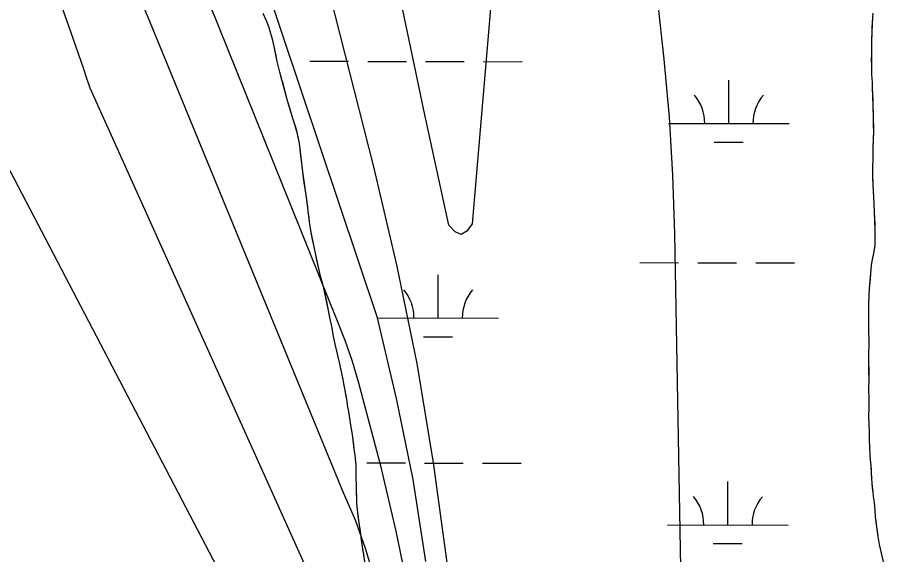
# Model space of a CAD drawing. Extents: x 3172297 to 3210190, y 958463 to 983887.
# Drawn here: x 3198735 to 3199453, y 977262 to 977707 of the extents above; entities that cross this region are included whole.
import ezdxf

# ---------------------------------------------------------------- set-up
doc = ezdxf.new("R2010")
doc.units = 0
for name, color, linetype in [('V-SITE-VEGE', 7, 'Continuous'), ('V-TOPO-DPTH', 7, 'Continuous'), ('V-TOPO-MAJR', 7, 'Continuous'), ('V-TOPO-MINR', 7, 'Continuous'), ('V-WETL-SWMP', 7, 'Continuous')]:
    doc.layers.add(name, color=color, linetype=linetype)

msp = doc.modelspace()

# ---------------------------------------------------------------- linework, layer by layer
at = {"layer": 'V-SITE-VEGE'}
for p, q in [((3198941.75, 977703.37), (3198938.51, 977710.05)), ((3199443.65, 977710.14), (3199443.27, 977706.76)), ((3198943.58, 977697.95), (3198941.75, 977703.37)), ((3199443.27, 977706.76), (3199442.56, 977688.46)), ((3198946.55, 977687.51), (3198943.58, 977697.95)), ((3198947.69, 977682.64), (3198946.55, 977687.51)), ((3199442.56, 977688.46), (3199442.61, 977677.14)), ((3198950.25, 977670.12), (3198947.69, 977682.64)), ((3199442.61, 977677.14), (3199442.44, 977671.37)), ((3198952.52, 977661.21), (3198950.25, 977670.12)), ((3199442.44, 977671.37), (3199442.45, 977667.4)), ((3199442.45, 977667.4), (3199442.67, 977663.22)), ((3198958.9, 977637.56), (3198952.52, 977661.21)), ((3199442.67, 977663.22), (3199442.69, 977659.25)), ((3199442.69, 977659.25), (3199443.12, 977652.69)), ((3199443.12, 977652.69), (3199443.13, 977648.71)), ((3199443.13, 977648.71), (3199444.03, 977625.86)), ((3198963, 977623.65), (3198958.9, 977637.56)), ((3198964.41, 977619.61), (3198963, 977623.65)), ((3199444.03, 977625.86), (3199444.09, 977611.94)), ((3198966.96, 977610.29), (3198964.41, 977619.61)), ((3198968.52, 977603.75), (3198966.96, 977610.29)), ((3199444.09, 977611.94), (3199443.76, 977598.42)), ((3198969.24, 977598.19), (3198968.52, 977603.75)), ((3198971.42, 977578.69), (3198969.24, 977598.19)), ((3199443.78, 977593.66), (3199443.6, 977587.49)), ((3199443.76, 977598.42), (3199443.78, 977593.66)), ((3199443.6, 977587.49), (3199443.42, 977584.31)), ((3198974.15, 977559.48), (3198971.42, 977578.69)), ((3199443.42, 977584.31), (3199443.46, 977574.97)), ((3199443.46, 977574.97), (3199444.14, 977557.28)), ((3198974.86, 977555.44), (3198974.15, 977559.48)), ((3199444.14, 977557.28), (3199444.56, 977552.51)), ((3198977.04, 977537.21), (3198974.86, 977555.44)), ((3199444.56, 977552.51), (3199444.79, 977545.16)), ((3199444.79, 977545.16), (3199445.45, 977530.85)), ((3198978.18, 977530.24), (3198977.04, 977537.21)), ((3198980.75, 977516.6), (3198978.18, 977530.24)), ((3199445.45, 977530.85), (3199445.47, 977526.08)), ((3199445.47, 977526.08), (3199445.29, 977521.7)), ((3199445.29, 977521.7), (3199445.31, 977517.93)), ((3198982.17, 977510.06), (3198980.75, 977516.6)), ((3199445.31, 977517.93), (3199444.54, 977512.75)), ((3198985.16, 977496.29), (3198982.17, 977510.06)), ((3199444.54, 977512.75), (3199442.98, 977504.79)), ((3199442.4, 977501.01), (3199440.7, 977482.12)), ((3199442.98, 977504.79), (3199442.4, 977501.01)), ((3198986.15, 977492.25), (3198985.16, 977496.29)), ((3198988.13, 977485.57), (3198986.15, 977492.25)), ((3198989.27, 977480.98), (3198988.13, 977485.57)), ((3198992.83, 977463.72), (3198989.27, 977480.98)), ((3199440.7, 977482.12), (3199440.32, 977476.75)), ((3199440.32, 977476.75), (3199439.96, 977468.8)), ((3199439.96, 977468.8), (3199440.06, 977445.54)), ((3198993.83, 977458.16), (3198992.83, 977463.72)), ((3198995.68, 977449.53), (3198993.83, 977458.16)), ((3198996.68, 977443.82), (3198995.68, 977449.53)), ((3198998.24, 977435.89), (3198996.68, 977443.82)), ((3199440.06, 977445.54), (3199440.29, 977440.58)), ((3199002.22, 977419.61), (3198998.24, 977435.89)), ((3199440.29, 977440.58), (3199440.32, 977433.82)), ((3199440.32, 977433.82), (3199440.14, 977429.84)), ((3199440.14, 977429.84), (3199440.25, 977404.99)), ((3199003.78, 977411.95), (3199002.22, 977419.61)), ((3199006.64, 977397.76), (3199003.78, 977411.95)), ((3199440.25, 977404.99), (3199440.07, 977400.02)), ((3199440.07, 977400.02), (3199440.09, 977396.45)), ((3199008.07, 977388.85), (3199006.64, 977397.76)), ((3199440.09, 977396.45), (3199440.3, 977392.67)), ((3199440.3, 977392.67), (3199440.34, 977383.13)), ((3199008.5, 977385.37), (3199008.07, 977388.85)), ((3199009.64, 977380.08), (3199008.5, 977385.37)), ((3199010.07, 977376.46), (3199009.64, 977380.08)), ((3199440.34, 977383.13), (3199440.18, 977375.97)), ((3199011.22, 977368.94), (3199010.07, 977376.46)), ((3199440.18, 977375.97), (3199440.63, 977363.85)), ((3199012.36, 977362.68), (3199011.22, 977368.94)), ((3199440.63, 977363.85), (3199440.67, 977355.9)), ((3199012.94, 977358.78), (3199012.36, 977362.68)), ((3199014.1, 977349.03), (3199012.94, 977358.78)), ((3199014.81, 977344.16), (3199014.1, 977349.03)), ((3199440.67, 977355.9), (3199440.89, 977351.13)), ((3199440.89, 977351.13), (3199441.32, 977343.38)), ((3199015.55, 977336.09), (3199014.81, 977344.16)), ((3199441.32, 977343.38), (3199441.95, 977335.23)), ((3199015.58, 977329.26), (3199015.55, 977336.09)), ((3199441.95, 977335.23), (3199442.6, 977324.7)), ((3199016.06, 977315.06), (3199015.58, 977329.26)), ((3199442.6, 977324.7), (3199442.81, 977320.72)), ((3199442.81, 977320.72), (3199443.64, 977313.57)), ((3199016.09, 977308.79), (3199016.06, 977315.06)), ((3199443.64, 977313.57), (3199443.85, 977309.8)), ((3199016.25, 977304.33), (3199016.09, 977308.79)), ((3199443.85, 977309.8), (3199444.67, 977304.63)), ((3199016.69, 977299.04), (3199016.25, 977304.33)), ((3199018.13, 977287.9), (3199016.69, 977299.04)), ((3199444.67, 977304.63), (3199445.3, 977298.27)), ((3199445.3, 977298.27), (3199445.72, 977292.51)), ((3199445.72, 977292.51), (3199447.78, 977276.62)), ((3199019.27, 977281.08), (3199018.13, 977287.9)), ((3199020.15, 977273.43), (3199019.27, 977281.08)), ((3199021.15, 977266.32), (3199020.15, 977273.43)), ((3199447.78, 977276.62), (3199449, 977269.86)), ((3199023.44, 977252.68), (3199021.15, 977266.32)), ((3199449, 977269.86), (3199452.66, 977253.18))]:
    msp.add_line(p, q, dxfattribs=at)
at = {"layer": 'V-TOPO-DPTH'}
msp.add_lwpolyline([(3199011.25, 977168.68), (3198795.24, 977648.19), (3198792.63, 977655.94), (3198790.03, 977663.69), (3198779.37, 977694.62), (3198771.26, 977717.47), (3198764.15, 977736.47), (3198756.63, 977755.29), (3198525.78, 977978.92), (3198518.75, 977984.06), (3198512.42, 977990.49), (3198487.18, 978024.07), (3198469.85, 978049), (3198453.82, 978074.68), (3198439.75, 978101.48), (3198426.98, 978129.02), (3198347.76, 978318.03)], dxfattribs=at)
at = {"layer": 'V-TOPO-MAJR'}
msp.add_lwpolyline([(3199073.5, 977255.98), (3199062.83, 977323.74), (3199049.12, 977390.96), (3199033.38, 977457.82), (3198938.75, 977740.58), (3198931.93, 977758.32), (3198925.02, 977776.03), (3198917.99, 977793.69), (3198910.87, 977811.32), (3198885.49, 977873.56), (3198876.96, 977893.56), (3198868.04, 977913.37), (3198858.51, 977932.9), (3198848.57, 977952.23), (3198838.5, 977971.52), (3198828.67, 977990.91), (3198819.2, 978010.49), (3198809.96, 978030.18), (3198780.49, 978094.53), (3198756.85, 978146.56), (3198733.41, 978198.68), (3198710.29, 978250.93)], dxfattribs=at)
at = {"layer": 'V-TOPO-MINR'}
for points in [[(3199399.18, 978721.77), (3199252.37, 977815.87), (3199257.22, 977782.06), (3199261.76, 977748.19), (3199265.33, 977720.15), (3199270.64, 977672.17), (3199274.91, 977624.11), (3199277.61, 977575.95), (3199279.27, 977527.7), (3199291.59, 976850.84)], [(3199059.72, 977227.5), (3199048.89, 977280.91), (3199036.27, 977334), (3199017.86, 977403.64), (3199012.59, 977421.49), (3199006.64, 977439.08), (3198999.68, 977456.31), (3198887.16, 977735.75), (3198886.08, 977738.64), (3198884.96, 977741.52), (3198883.81, 977744.39), (3198879.78, 977754.24), (3198876.59, 977762.02), (3198873.39, 977769.8), (3198870.17, 977777.57), (3198866.95, 977785.34), (3198811.38, 977918.86), (3198780.76, 977993.54), (3198750.68, 978068.44), (3198721.39, 978143.65), (3198692.63, 978219.07), (3198614.41, 978427.54)], [(3199237.29, 975829.61), (3199061.13, 976794.12), (3199060.98, 976800.56), (3199060.77, 976806.99), (3199060.48, 976813.43), (3199060.14, 976819.86), (3199054.98, 976907.28), (3199053.53, 976923.17), (3199051.41, 976938.96), (3199048.27, 976954.57), (3199044.47, 976970.08), (3199039.45, 976985.16), (3198645.4, 977739.49), (3198631.54, 977757.58), (3198431.36, 978050.77), (3198331.69, 978324.81)], [(3199011.25, 977168.68), (3198795.24, 977648.19), (3198792.63, 977655.94), (3198790.03, 977663.69), (3198779.37, 977694.62), (3198771.26, 977717.47), (3198764.15, 977736.47), (3198756.63, 977755.29), (3198525.78, 977978.92), (3198518.75, 977984.06), (3198512.42, 977990.49), (3198487.18, 978024.07), (3198469.85, 978049), (3198453.82, 978074.68), (3198439.75, 978101.48), (3198426.98, 978129.02), (3198347.76, 978318.03)], [(3199030.61, 977242.95), (3199023.33, 977266.68), (3199015.01, 977290), (3199005.12, 977312.69), (3198814.15, 977778.03), (3198809.01, 977792.85), (3198794.67, 977833.77), (3198782.24, 977869.01), (3198769.69, 977904.21), (3198756.97, 977939.34), (3198744.13, 977974.44), (3198709.85, 978067.47)], [(3199130.13, 977753.17), (3199111.83, 977535.75), (3199107.36, 977529.58), (3199102.67, 977526.75), (3199097.65, 977528.94), (3199092.4, 977534.46), (3199085.46, 977566.19), (3199078.57, 977597.94), (3199071.78, 977629.71), (3199065.05, 977661.49), (3199048.68, 977739.28)], [(3199091, 977255.01), (3199079.67, 977337.71), (3199066.16, 977420.01), (3199049.37, 977501.7), (3199030.4, 977582.99), (3198990.29, 977740.63)]]:
    msp.add_lwpolyline(points, dxfattribs=at)
at = {"layer": 'V-WETL-SWMP'}
for p, q in [((3198941.75, 977703.37), (3198938.51, 977710.04)), ((3199443.65, 977710.14), (3199443.27, 977706.76)), ((3198943.58, 977697.95), (3198941.75, 977703.37)), ((3199443.09, 977701.99), (3199442.91, 977698.21)), ((3199443.27, 977706.76), (3199443.09, 977701.99)), ((3198944.71, 977694.05), (3198943.58, 977697.95)), ((3198946.55, 977687.51), (3198944.71, 977694.05)), ((3199442.91, 977698.21), (3199442.74, 977692.64)), ((3198947.69, 977682.64), (3198946.55, 977687.51)), ((3199442.74, 977692.64), (3199442.56, 977688.47)), ((3199442.56, 977688.47), (3199442.59, 977681.51)), ((3198949.26, 977675.13), (3198947.69, 977682.64)), ((3199442.59, 977681.51), (3199442.61, 977677.14)), ((3198950.25, 977670.12), (3198949.26, 977675.13)), ((3199442.61, 977677.14), (3199442.43, 977671.37)), ((3198951.1, 977666.92), (3198950.25, 977670.12)), ((3198952.52, 977661.21), (3198951.1, 977666.92)), ((3198977.22, 977670.38), (3199009.22, 977670.3)), ((3199025.22, 977670.27), (3199057.22, 977670.19)), ((3199073.22, 977670.15), (3199105.22, 977670.07)), ((3199121.22, 977670.03), (3199153.22, 977669.95)), ((3199442.43, 977671.37), (3199442.45, 977667.4)), ((3199442.45, 977667.4), (3199442.67, 977663.22)), ((3198953.94, 977655.92), (3198952.52, 977661.21)), ((3199442.67, 977663.22), (3199442.69, 977659.25)), ((3199442.69, 977659.25), (3199443.11, 977652.69)), ((3198955.07, 977651.89), (3198953.94, 977655.92)), ((3198956.63, 977646.05), (3198955.07, 977651.89)), ((3199324.41, 977618.78), (3199324.49, 977654.78)), ((3199443.11, 977652.69), (3199443.13, 977648.71)), ((3198957.76, 977641.87), (3198956.63, 977646.05)), ((3199443.13, 977648.71), (3199443.36, 977642.95)), ((3198958.9, 977637.56), (3198957.76, 977641.87)), ((3198960.88, 977630.74), (3198958.9, 977637.56)), ((3199443.36, 977642.95), (3199443.58, 977638.58)), ((3199443.58, 977638.58), (3199443.81, 977631.02)), ((3198963, 977623.65), (3198960.88, 977630.74)), ((3199443.81, 977631.02), (3199444.03, 977625.86)), ((3198964.41, 977619.61), (3198963, 977623.65)), ((3199444.03, 977625.86), (3199444.07, 977617.71)), ((3198965.54, 977615.58), (3198964.41, 977619.61)), ((3198966.96, 977610.29), (3198965.54, 977615.58)), ((3199274.41, 977618.91), (3199374.41, 977618.66)), ((3199444.07, 977617.71), (3199444.09, 977611.94)), ((3198967.67, 977607.09), (3198966.96, 977610.29)), ((3199444.09, 977611.94), (3199443.92, 977606.57)), ((3198968.52, 977603.75), (3198967.67, 977607.09)), ((3198969.24, 977598.18), (3198968.52, 977603.75)), ((3199312.37, 977603.38), (3199336.37, 977603.32)), ((3199443.92, 977606.57), (3199443.75, 977598.42)), ((3198969.68, 977594.28), (3198969.24, 977598.18)), ((3198970.11, 977590.11), (3198969.68, 977594.28)), ((3199443.78, 977593.65), (3199443.6, 977587.49)), ((3199443.75, 977598.42), (3199443.78, 977593.65)), ((3198970.84, 977583.56), (3198970.11, 977590.11)), ((3199443.6, 977587.49), (3199443.42, 977584.31)), ((3198971.42, 977578.69), (3198970.84, 977583.56)), ((3198972.43, 977571.31), (3198971.42, 977578.69)), ((3199443.42, 977584.31), (3199443.44, 977578.94)), ((3199443.44, 977578.94), (3199443.46, 977574.97)), ((3199443.46, 977574.97), (3199443.69, 977567.41)), ((3198973.14, 977566.58), (3198972.43, 977571.31)), ((3198974.15, 977559.48), (3198973.14, 977566.58)), ((3199443.69, 977567.41), (3199443.91, 977563.44)), ((3198974.86, 977555.44), (3198974.15, 977559.48)), ((3199443.91, 977563.44), (3199444.14, 977557.28)), ((3199444.14, 977557.28), (3199444.56, 977552.51)), ((3198975.59, 977549.6), (3198974.86, 977555.44)), ((3199444.56, 977552.51), (3199444.79, 977545.16)), ((3198976.02, 977545.98), (3198975.59, 977549.6)), ((3198976.6, 977540.69), (3198976.02, 977545.98)), ((3199444.79, 977545.16), (3199445.01, 977540.78)), ((3198977.04, 977537.2), (3198976.6, 977540.69)), ((3198977.61, 977533.59), (3198977.04, 977537.2)), ((3199445.01, 977540.78), (3199445.23, 977534.62)), ((3198978.18, 977530.24), (3198977.61, 977533.59)), ((3198979.61, 977522.73), (3198978.18, 977530.24)), ((3199445.23, 977534.62), (3199445.45, 977530.85)), ((3199445.45, 977530.85), (3199445.47, 977526.08)), ((3198980.75, 977516.6), (3198979.61, 977522.73)), ((3199445.47, 977526.08), (3199445.29, 977521.7)), ((3199445.29, 977521.7), (3199445.31, 977517.92)), ((3198982.17, 977510.06), (3198980.75, 977516.6)), ((3199445.31, 977517.92), (3199444.54, 977512.75)), ((3198983.17, 977505.47), (3198982.17, 977510.06)), ((3199444.54, 977512.75), (3199442.98, 977504.79)), ((3198983.88, 977501.99), (3198983.17, 977505.47)), ((3198985.16, 977496.29), (3198983.88, 977501.99)), ((3199250.71, 977503.53), (3199282.71, 977503.45)), ((3199298.71, 977503.41), (3199330.71, 977503.34)), ((3199346.71, 977503.3), (3199378.71, 977503.22)), ((3199442.4, 977501.02), (3199441.83, 977494.45)), ((3199442.98, 977504.79), (3199442.4, 977501.02)), ((3198986.15, 977492.25), (3198985.16, 977496.29)), ((3199083.53, 977457.52), (3199083.62, 977493.52)), ((3199441.83, 977494.45), (3199441.46, 977489.88)), ((3198988.13, 977485.57), (3198986.15, 977492.25)), ((3198989.27, 977480.98), (3198988.13, 977485.57)), ((3199441.46, 977489.88), (3199440.7, 977482.12)), ((3198990.26, 977476.25), (3198989.27, 977480.98)), ((3199440.7, 977482.12), (3199440.32, 977476.75)), ((3198991.26, 977471.38), (3198990.26, 977476.25)), ((3198992.83, 977463.72), (3198991.26, 977471.38)), ((3199440.32, 977476.75), (3199439.96, 977468.8)), ((3199439.96, 977468.8), (3199439.99, 977463.44)), ((3198993.83, 977458.16), (3198992.83, 977463.72)), ((3198995.68, 977449.53), (3198993.83, 977458.16)), ((3199033.53, 977457.64), (3199133.53, 977457.39)), ((3199439.99, 977463.44), (3199440.02, 977455.68)), ((3198996.68, 977443.82), (3198995.68, 977449.53)), ((3199440.02, 977455.68), (3199440.04, 977450.51)), ((3199440.04, 977450.51), (3199440.07, 977445.55)), ((3198998.24, 977435.89), (3198996.68, 977443.82)), ((3199440.07, 977445.55), (3199440.29, 977440.58)), ((3198999.38, 977431.16), (3198998.24, 977435.89)), ((3199071.5, 977442.12), (3199095.5, 977442.06)), ((3199440.29, 977440.58), (3199440.32, 977433.82)), ((3199000.8, 977425.45), (3198999.38, 977431.16)), ((3199440.32, 977433.82), (3199440.14, 977429.84)), ((3199440.14, 977429.84), (3199440.16, 977424.08)), ((3199002.22, 977419.61), (3199000.8, 977425.45)), ((3199440.16, 977424.08), (3199440.18, 977420.7)), ((3199440.18, 977420.7), (3199440.2, 977415.73)), ((3199003.07, 977415.15), (3199002.22, 977419.61)), ((3199003.78, 977411.95), (3199003.07, 977415.15)), ((3199440.2, 977415.73), (3199440.21, 977412.55)), ((3199004.78, 977406.8), (3199003.78, 977411.95)), ((3199005.5, 977403.19), (3199004.78, 977406.8)), ((3199440.21, 977412.55), (3199440.23, 977408.18)), ((3199440.23, 977408.18), (3199440.25, 977404.99)), ((3199006.63, 977397.76), (3199005.5, 977403.19)), ((3199440.25, 977404.99), (3199440.07, 977400.02)), ((3199440.07, 977400.02), (3199440.09, 977396.45)), ((3199007.21, 977394.28), (3199006.63, 977397.76)), ((3199008.07, 977388.85), (3199007.21, 977394.28)), ((3199440.09, 977396.45), (3199440.3, 977392.67)), ((3199440.3, 977392.67), (3199440.32, 977388.7)), ((3199008.5, 977385.37), (3199008.07, 977388.85)), ((3199009.64, 977380.08), (3199008.5, 977385.37)), ((3199440.32, 977388.7), (3199440.34, 977383.13)), ((3199010.07, 977376.46), (3199009.64, 977380.08)), ((3199440.34, 977383.13), (3199440.18, 977375.97)), ((3199011.22, 977368.94), (3199010.07, 977376.46)), ((3199440.18, 977375.97), (3199440.4, 977369.61)), ((3199012.36, 977362.68), (3199011.22, 977368.94)), ((3199440.4, 977369.61), (3199440.63, 977363.85)), ((3199440.63, 977363.85), (3199440.65, 977359.08)), ((3199012.94, 977358.78), (3199012.36, 977362.68)), ((3199013.66, 977352.79), (3199012.94, 977358.78)), ((3199440.65, 977359.08), (3199440.66, 977355.9)), ((3199014.1, 977349.04), (3199013.66, 977352.79)), ((3199014.81, 977344.16), (3199014.1, 977349.04)), ((3199440.66, 977355.9), (3199440.88, 977351.13)), ((3199440.88, 977351.13), (3199441.32, 977343.38)), ((3199015.11, 977340.82), (3199014.81, 977344.16)), ((3199441.32, 977343.38), (3199441.53, 977340.2)), ((3199015.55, 977336.09), (3199015.11, 977340.82)), ((3199015.56, 977332.74), (3199015.55, 977336.09)), ((3199024.39, 977337.59), (3199056.39, 977337.51)), ((3199072.39, 977337.47), (3199104.39, 977337.39)), ((3199120.39, 977337.35), (3199152.39, 977337.27)), ((3199441.53, 977340.2), (3199441.95, 977335.23)), ((3199441.95, 977335.23), (3199442.16, 977331.85)), ((3199015.58, 977329.26), (3199015.56, 977332.74)), ((3199015.74, 977323.83), (3199015.58, 977329.26)), ((3199442.16, 977331.85), (3199442.38, 977328.08)), ((3199442.38, 977328.08), (3199442.59, 977324.7)), ((3199015.9, 977320.21), (3199015.74, 977323.83)), ((3199016.06, 977315.06), (3199015.9, 977320.21)), ((3199323.58, 977286.11), (3199323.67, 977322.11)), ((3199442.59, 977324.7), (3199442.81, 977320.72)), ((3199442.81, 977320.72), (3199443.23, 977316.75)), ((3199016.07, 977311.85), (3199016.06, 977315.06)), ((3199443.23, 977316.75), (3199443.64, 977313.57)), ((3199443.64, 977313.57), (3199443.85, 977309.79)), ((3199016.09, 977308.79), (3199016.07, 977311.85)), ((3199016.25, 977304.33), (3199016.09, 977308.79)), ((3199443.85, 977309.79), (3199444.67, 977304.63)), ((3199016.69, 977299.04), (3199016.25, 977304.33)), ((3199017.41, 977293.47), (3199016.69, 977299.04)), ((3199444.67, 977304.63), (3199445.3, 977298.27)), ((3199018.13, 977287.9), (3199017.41, 977293.47)), ((3199445.3, 977298.27), (3199445.72, 977292.51)), ((3199445.72, 977292.51), (3199446.13, 977289.53)), ((3199019.27, 977281.08), (3199018.13, 977287.9)), ((3199273.58, 977286.23), (3199373.58, 977285.99)), ((3199446.13, 977289.53), (3199446.75, 977284.56)), ((3199446.75, 977284.56), (3199447.16, 977281.38)), ((3199019.85, 977276.49), (3199019.27, 977281.08)), ((3199447.16, 977281.38), (3199447.78, 977276.62)), ((3199020.14, 977273.42), (3199019.85, 977276.49)), ((3199021.15, 977266.32), (3199020.14, 977273.42)), ((3199311.54, 977270.71), (3199335.54, 977270.65)), ((3199447.78, 977276.62), (3199449, 977269.86)), ((3199022.15, 977260.34), (3199021.15, 977266.32)), ((3199449, 977269.86), (3199450.62, 977262.71)), ((3199450.62, 977262.71), (3199451.43, 977258.94))]:
    msp.add_line(p, q, dxfattribs=at)
for centre, start, end in [((3199269.16, 977619.39), 359.0865, 40.63016), ((3199379.65, 977619.12), 139.0865, 180.63016), ((3199028.29, 977458.13), 359.0865, 40.63016), ((3199138.78, 977457.85), 139.0865, 180.63016), ((3199268.34, 977286.72), 359.0865, 40.63016), ((3199378.83, 977286.45), 139.0865, 180.63016)]:
    msp.add_arc(centre, 35.25, start, end, dxfattribs=at)

doc.saveas('drawing.dxf')
